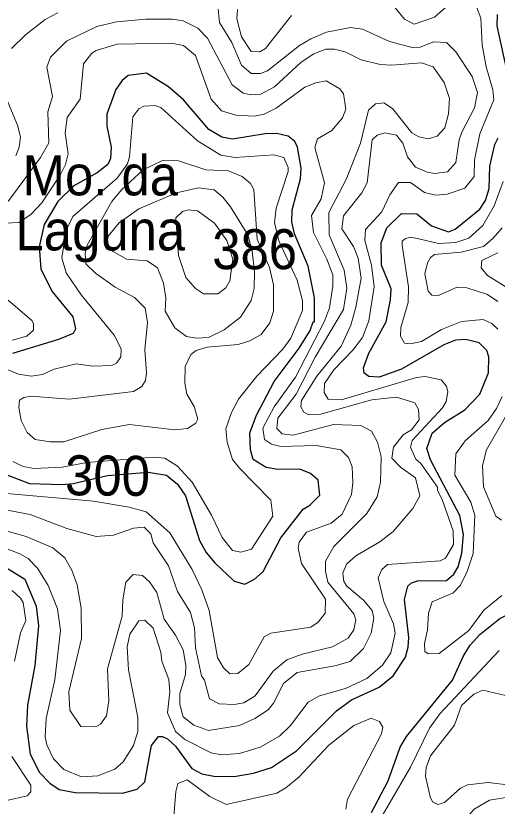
# Model space of a CAD drawing. Extents: x 673.6 to 698.9, y 7012 to 7040.1.
# Drawn here: x 693.485 to 694.448, y 7032.651 to 7034.23 of the extents above; entities that cross this region are included whole.
import ezdxf
from ezdxf.enums import TextEntityAlignment as Align

# ---------------------------------------------------------------- set-up
doc = ezdxf.new("R2010")
doc.units = 0
doc.header["$LTSCALE"] = 0.032
doc.layers.add('1', color=7, linetype='Continuous', lineweight=25)
doc.layers.add('2', color=7, linetype='Continuous', lineweight=13)
for name, color, linetype in [('21', 7, 'Continuous'), ('27', 7, 'Continuous'), ('61', 7, 'Continuous')]:
    doc.layers.add(name, color=color, linetype=linetype)

msp = doc.modelspace()

# ---------------------------------------------------------------- linework, layer by layer
at = {"layer": '1'}
for points in [[(694.471, 7034.1037), (694.4475, 7034.2099), (694.4481, 7034.2326)], [(693.467, 7033.3126), (693.5127, 7033.2957), (693.5773, 7033.2935), (693.5996, 7033.2956), (693.6683, 7033.3114), (693.7499, 7033.3184), (693.7863, 7033.3121), (693.8081, 7033.2941), (693.8243, 7033.2706), (693.8524, 7033.1819), (693.8655, 7033.1577), (693.8829, 7033.1371), (693.922, 7033.1003), (693.9433, 7033.0947), (693.9621, 7033.1045), (693.9799, 7033.1199), (694.0148, 7033.1873), (694.0598, 7033.2441), (694.073, 7033.2524), (694.0932, 7033.2721), (694.0898, 7033.3023), (694.074, 7033.3156), (694.053, 7033.3244), (694.009, 7033.3236), (693.9857, 7033.3278), (693.9599, 7033.3438), (693.9544, 7033.3627), (693.9529, 7033.3971), (693.9664, 7033.4322), (694.0015, 7033.4991), (694.0519, 7033.5657), (694.0739, 7033.6013), (694.0799, 7033.6184), (694.0825, 7033.6189), (694.0826, 7033.6663), (694.0695, 7033.7301), (694.0421, 7033.7946), (694.0367, 7033.8188), (694.0377, 7033.8422), (694.0543, 7033.9046), (694.0555, 7033.9259), (694.048, 7033.9676), (694.0427, 7033.9788), (694.0296, 7033.9894), (694.007, 7033.995), (693.984, 7033.9942), (693.9186, 7033.9836), (693.8972, 7033.9875), (693.8708, 7034.0031), (693.8203, 7034.0625), (693.7901, 7034.0882), (693.7465, 7034.1157), (693.7097, 7034.1112), (693.6979, 7034.1008), (693.685, 7034.0828), (693.6671, 7034.0337), (693.6669, 7034.0095), (693.6757, 7033.9675), (693.6743, 7033.9451), (693.669, 7033.9329), (693.6477, 7033.9167), (693.6012, 7033.8906), (693.5694, 7033.8591), (693.5421, 7033.813), (693.5321, 7033.7686), (693.5349, 7033.7246), (693.5573, 7033.6799), (693.5993, 7033.6285), (693.6047, 7033.6045), (693.5995, 7033.5954), (693.5702, 7033.5835), (693.4785, 7033.5551)], [(694.3164, 7033.8108), (694.3502, 7033.7987), (694.3639, 7033.8038), (694.4131, 7033.844), (694.4244, 7033.8612), (694.4318, 7033.885), (694.4327, 7033.9297), (694.4432, 7033.9733), (694.4494, 7033.9863)], [(694.2166, 7033.7322), (694.2158, 7033.7764), (694.2267, 7033.8063), (694.2566, 7033.8353), (694.2867, 7033.8346), (694.3164, 7033.8108)], [(693.4589, 7033.1316), (693.5032, 7033.1041), (693.5261, 7033.0504), (693.5304, 7033.011), (693.523, 7032.9321), (693.5082, 7032.8524), (693.5067, 7032.8106), (693.5139, 7032.7546), (693.5327, 7032.7177), (693.5533, 7032.6967), (693.572, 7032.6838), (693.6036, 7032.6777), (693.6986, 7032.6768), (693.7279, 7032.6846), (693.7433, 7032.6996), (693.7563, 7032.7719), (693.7703, 7032.7896), (693.7785, 7032.7902), (693.7884, 7032.7854), (693.8042, 7032.7703), (693.8372, 7032.726), (693.857, 7032.7155), (693.8808, 7032.7106), (693.9215, 7032.71), (693.9602, 7032.7166), (693.9962, 7032.7277), (694.0461, 7032.7614), (694.1264, 7032.8415), (694.1562, 7032.8633), (694.2114, 7032.8886), (694.2398, 7032.9114), (694.2642, 7032.9482), (694.2699, 7032.9682), (694.2708, 7032.988), (694.2626, 7033.0637), (694.2692, 7033.0903), (694.2766, 7033.0968), (694.2881, 7033.1009), (694.3463, 7033.1015), (694.3612, 7033.1142), (694.3697, 7033.1291), (694.3772, 7033.1562), (694.38, 7033.1934), (694.373, 7033.2316), (694.3145, 7033.3431), (694.3072, 7033.3658), (694.3175, 7033.3964), (694.3424, 7033.4173), (694.383, 7033.4426), (694.4129, 7033.4741), (694.4301, 7033.5165), (694.431, 7033.5485), (694.4266, 7033.5614), (694.4116, 7033.5769), (694.385, 7033.5833), (694.3645, 7033.5818), (694.3407, 7033.5727), (694.256, 7033.5242), (694.2115, 7033.5078), (694.1912, 7033.5096), (694.1816, 7033.5158), (694.1806, 7033.527), (694.1911, 7033.5562), (694.2256, 7033.6188), (694.2346, 7033.6626), (694.2353, 7033.6848), (694.2166, 7033.7322)], [(694.3938, 7032.9725), (694.4131, 7032.994), (694.4532, 7033.0258), (694.4903, 7033.0443), (694.5116, 7033.0467), (694.5349, 7033.0434)], [(694.1962, 7032.6379), (694.2298, 7032.7016), (694.2534, 7032.7686), (694.2665, 7032.79), (694.3585, 7032.9026), (694.3802, 7032.9514), (694.3938, 7032.9725)]]:
    msp.add_lwpolyline(points, dxfattribs=at)
at = {"layer": '2'}
for points in [[(694.3544, 7034.2553), (694.3225, 7034.2278), (694.2816, 7034.2138), (694.262, 7034.2233), (694.2412, 7034.2494)], [(694.4257, 7034.1284), (694.4177, 7034.1721), (694.4146, 7034.2255), (694.4063, 7034.2481), (694.3934, 7034.2602), (694.3719, 7034.2644)], [(693.4767, 7034.165), (693.5046, 7034.192), (693.5439, 7034.2228), (693.5691, 7034.2363)], [(693.8897, 7034.2436), (693.8923, 7034.2171), (693.9168, 7034.1772), (693.9364, 7034.1315), (693.9558, 7034.1152), (693.9741, 7034.1151), (693.9881, 7034.12), (694.0521, 7034.1706), (694.0748, 7034.1842), (694.1065, 7034.1978), (694.1541, 7034.2069), (694.1784, 7034.2037), (694.2326, 7034.179), (694.2779, 7034.1669), (694.2933, 7034.1678), (694.3209, 7034.1782), (694.3461, 7034.1766), (694.3649, 7034.158), (694.3977, 7034.1091), (694.408, 7034.0769), (694.4024, 7034.0464), (694.3767, 7033.998), (694.3717, 7033.9827), (694.3651, 7033.9373), (694.3484, 7033.9186), (694.3227, 7033.9154), (694.3078, 7033.9179), (694.2843, 7033.9276), (694.2684, 7033.9484), (694.2591, 7033.9756), (694.2465, 7033.9918), (694.2228, 7033.9966), (694.2079, 7033.9918), (694.1977, 7033.9826), (694.1875, 7033.8967), (694.1769, 7033.8764), (694.1403, 7033.8305), (694.1373, 7033.8044), (694.1603, 7033.769), (694.1697, 7033.7457)], [(694.0365, 7034.2311), (693.9846, 7034.1652), (693.9728, 7034.1585), (693.9555, 7034.1586), (693.9366, 7034.1883), (693.9273, 7034.2243), (693.9281, 7034.2429)], [(693.7452, 7034.2236), (693.6862, 7034.2185), (693.6468, 7034.2086), (693.5861, 7034.1797), (693.5545, 7034.1479), (693.5469, 7034.1278), (693.5582, 7034.0691), (693.5493, 7034.0382), (693.5508, 7033.9766), (693.5347, 7033.9468), (693.471, 7033.8609), (693.4484, 7033.8428), (693.4236, 7033.839), (693.4061, 7033.8502), (693.3781, 7033.8938), (693.3524, 7033.8928), (693.3276, 7033.8787), (693.298, 7033.8482), (693.2922, 7033.8372), (693.292, 7033.8171), (693.3071, 7033.7745), (693.3249, 7033.747), (693.3548, 7033.7187)], [(693.9177, 7034.0926), (693.8683, 7034.1854), (693.8492, 7034.2054), (693.8195, 7034.2202), (693.7987, 7034.2234), (693.7452, 7034.2236)], [(693.436, 7033.2785), (693.6402, 7033.2604), (693.7116, 7033.248), (693.7456, 7033.2389), (693.7931, 7033.1972), (693.8379, 7033.1237), (693.8573, 7033.0832), (693.8715, 7033.0415), (693.8883, 7032.9476), (693.9001, 7032.927), (693.9133, 7032.9154), (693.9287, 7032.9156), (693.9509, 7032.9339), (693.9815, 7032.9889), (693.995, 7032.9966), (694.075, 7033.0082), (694.0894, 7033.0181), (694.1039, 7033.0364), (694.1041, 7033.0645), (694.0562, 7033.1359), (694.0498, 7033.1664), (694.0517, 7033.178), (694.0663, 7033.1985), (694.1157, 7033.2166), (694.1375, 7033.2342), (694.1565, 7033.2736), (694.1591, 7033.2966), (694.1574, 7033.3286), (694.15, 7033.3475), (694.1347, 7033.3631), (694.0859, 7033.3713), (694.0149, 7033.3698), (693.9962, 7033.3744), (693.9823, 7033.3832), (693.979, 7033.4061), (694.0017, 7033.4488), (694.0446, 7033.508), (694.1022, 7033.6202), (694.1122, 7033.6467), (694.1188, 7033.6897), (694.1187, 7033.7123), (694.1071, 7033.744), (694.0803, 7033.7975), (694.0761, 7033.8313), (694.0958, 7033.8646), (694.1022, 7033.8964), (694.0828, 7033.9671), (694.0886, 7033.9845), (694.1169, 7034.0013), (694.1382, 7034.0266), (694.145, 7034.0439), (694.1402, 7034.0744), (694.1327, 7034.0846), (694.1054, 7034.1001), (694.0847, 7034.0966), (694.0629, 7034.0879), (694.006, 7034.0456), (693.9819, 7034.0336), (693.9626, 7034.0296), (693.9247, 7034.0317), (693.8966, 7034.0406), (693.8758, 7034.0638), (693.8445, 7034.1509), (693.8204, 7034.1708), (693.7958, 7034.1759), (693.6879, 7034.1733), (693.6455, 7034.161), (693.6373, 7034.1553), (693.6202, 7034.1342), (693.6138, 7034.0636), (693.588, 7034.0267), (693.5839, 7033.9964), (693.5895, 7033.9543), (693.5841, 7033.9333), (693.5735, 7033.9119), (693.5369, 7033.8565), (693.5161, 7033.8338), (693.4915, 7033.8173), (693.4058, 7033.8134)], [(693.3937, 7033.2564), (693.5139, 7033.2337), (693.5874, 7033.2057), (693.6455, 7033.1898), (693.6805, 7033.192), (693.7202, 7033.206), (693.7416, 7033.2084), (693.7548, 7033.1951), (693.7599, 7033.1768), (693.7905, 7033.1312), (693.8082, 7033.0797), (693.8347, 7033.0378), (693.8426, 7033.0073), (693.8445, 7032.9671), (693.8566, 7032.9115), (693.8623, 7032.9028), (693.8721, 7032.8655), (693.8917, 7032.8554), (693.9219, 7032.8537), (693.9409, 7032.8572), (693.9637, 7032.8713), (693.9995, 7032.9208), (694.0268, 7032.9432), (694.0575, 7032.9543), (694.1181, 7032.9693), (694.1495, 7032.9864), (694.1613, 7033.0029), (694.1648, 7033.0234), (694.1611, 7033.0348), (694.1092, 7033.0983), (694.1041, 7033.1204), (694.1041, 7033.1404), (694.121, 7033.1698), (694.1867, 7033.2355), (694.2076, 7033.269), (694.2141, 7033.2979), (694.2157, 7033.3488), (694.2084, 7033.3784), (694.196, 7033.4001), (694.1751, 7033.4116), (694.1204, 7033.4132), (694.0394, 7033.392), (694.0179, 7033.3951), (694.0071, 7033.4058), (694.0087, 7033.4261), (694.0458, 7033.4744), (694.0836, 7033.5483), (694.1401, 7033.6433), (694.1468, 7033.6862), (694.1419, 7033.7219), (694.1115, 7033.7926), (694.1107, 7033.8373), (694.1459, 7033.9031), (694.174, 7033.976), (694.1902, 7034.0416), (694.2042, 7034.0544), (694.2212, 7034.0564), (694.2382, 7034.0448), (694.2769, 7033.9966), (694.291, 7033.9886), (694.3099, 7033.9845), (694.3277, 7033.9896), (694.3431, 7034.0066), (694.3505, 7034.0345), (694.352, 7034.0653), (694.3415, 7034.097), (694.3198, 7034.1282), (694.2963, 7034.1364), (694.2366, 7034.1315), (694.2138, 7034.1332), (694.1757, 7034.1425), (694.1437, 7034.1581), (694.122, 7034.1635), (694.1051, 7034.1635), (694.0811, 7034.1544), (694.0557, 7034.1376), (694.0026, 7034.0886), (693.9751, 7034.0734), (693.9553, 7034.0723), (693.9399, 7034.0758), (693.9177, 7034.0926)], [(693.3959, 7033.1929), (693.4932, 7033.1549), (693.5096, 7033.1457), (693.5287, 7033.1264), (693.55, 7033.0914), (693.5683, 7033.0448), (693.5747, 7033.002), (693.5631, 7032.9034), (693.546, 7032.8262), (693.5437, 7032.7892), (693.547, 7032.7736), (693.5606, 7032.7453), (693.5812, 7032.7243), (693.6165, 7032.7094), (693.6494, 7032.7112), (693.6829, 7032.7245), (693.6996, 7032.7393), (693.7203, 7032.7719), (693.7291, 7032.7996), (693.7292, 7032.8281), (693.7105, 7032.9229), (693.708, 7032.9689), (693.713, 7032.9944), (693.7312, 7033.0212), (693.7432, 7033.0225), (693.7599, 7033.0063), (693.775, 7032.9587), (693.7773, 7032.9404), (693.7909, 7032.9037), (693.7933, 7032.8789), (693.7885, 7032.8373), (693.8043, 7032.8001), (693.8228, 7032.7841), (693.8758, 7032.7575), (693.8964, 7032.7534), (693.9325, 7032.7561), (693.9734, 7032.7688), (694.0122, 7032.7907), (694.0345, 7032.8122), (694.0698, 7032.8585), (694.0923, 7032.8712), (694.1441, 7032.8859), (694.1867, 7032.9058), (694.2182, 7032.9325), (694.2351, 7032.9574), (694.2437, 7032.9963), (694.2403, 7033.0149), (694.2208, 7033.0597), (694.2096, 7033.1072), (694.2172, 7033.1237), (694.2284, 7033.1338), (694.3333, 7033.141), (694.3446, 7033.1463), (694.3603, 7033.1734), (694.3595, 7033.2012), (694.3385, 7033.2613), (694.328, 7033.2823), (694.3281, 7033.2883), (694.2952, 7033.3355), (694.2851, 7033.344), (694.2741, 7033.3681), (694.2773, 7033.3817), (694.3386, 7033.4471), (694.3455, 7033.4595), (694.3487, 7033.4789), (694.346, 7033.4904), (694.3357, 7033.5028), (694.3036, 7033.5093), (694.2864, 7033.5077), (694.1382, 7033.4633), (694.1098, 7033.4643), (694.1014, 7033.4773), (694.1026, 7033.4954), (694.121, 7033.523), (694.1593, 7033.5622), (694.1785, 7033.5871), (694.1912, 7033.6207), (694.2017, 7033.6885), (694.1961, 7033.7318), (694.1829, 7033.7815), (694.1846, 7033.8032), (694.2171, 7033.8386), (694.2328, 7033.8728), (694.2503, 7033.8971), (694.2745, 7033.8971), (694.3021, 7033.8772), (694.3251, 7033.8718), (694.3476, 7033.8735), (694.3831, 7033.8858), (694.4013, 7033.9091), (694.4024, 7033.9415), (694.4129, 7033.9947), (694.4409, 7034.0624), (694.4392, 7034.0824), (694.4257, 7034.1284)], [(693.4849, 7033.9503), (693.4918, 7033.9675), (693.4942, 7033.9884), (693.4883, 7034.0119), (693.4632, 7034.072)], [(693.4675, 7033.5233), (693.4907, 7033.514), (693.516, 7033.5103), (693.5383, 7033.5135), (693.5616, 7033.5241), (693.606, 7033.5348), (693.6392, 7033.53), (693.6768, 7033.5316), (693.6864, 7033.5359), (693.6954, 7033.549), (693.6956, 7033.5646), (693.6818, 7033.5921), (693.6159, 7033.6723), (693.5859, 7033.7163), (693.5768, 7033.7466), (693.586, 7033.802), (693.5994, 7033.8295), (693.6876, 7033.9057), (693.7081, 7033.9347), (693.7121, 7033.9481), (693.7192, 7034.0281), (693.7308, 7034.0441), (693.741, 7034.05), (693.7638, 7034.0509), (693.7751, 7034.047), (693.8482, 7033.9802), (693.8947, 7033.9519), (693.9237, 7033.9474), (694.0012, 7033.9524), (694.0208, 7033.9474), (694.0299, 7033.9272), (694.03, 7033.919), (694.0058, 7033.8457), (694.0022, 7033.8171), (694.0107, 7033.7808), (694.0476, 7033.7018), (694.0581, 7033.6607), (694.0584, 7033.6416), (694.0349, 7033.5859), (694.0191, 7033.5642), (693.9673, 7033.5099), (693.9305, 7033.4644), (693.9166, 7033.4377), (693.9052, 7033.4051), (693.9075, 7033.3782), (693.9183, 7033.3434), (693.9325, 7033.3259), (693.9947, 7033.2624), (693.9988, 7033.2304), (693.9565, 7033.1642), (693.9351, 7033.1586), (693.9184, 7033.1618), (693.8979, 7033.1878), (693.8763, 7033.2324), (693.8375, 7033.2985), (693.8087, 7033.3304), (693.7828, 7033.3464), (693.7601, 7033.3483), (693.6273, 7033.3378), (693.5778, 7033.3283), (693.5219, 7033.3254), (693.5, 7033.3293), (693.4791, 7033.3395)], [(694.4596, 7033.8994), (694.4417, 7033.8505), (694.4186, 7033.8115), (694.3909, 7033.7862), (694.365, 7033.7774), (694.3304, 7033.7755), (694.291, 7033.7847), (694.2751, 7033.788), (694.264, 7033.7855), (694.2573, 7033.7796), (694.2573, 7033.7714), (694.27, 7033.6887), (694.2699, 7033.657), (694.2551, 7033.6075), (694.2544, 7033.5899), (694.2621, 7033.5757), (694.2743, 7033.5748), (694.2963, 7033.5793), (694.3365, 7033.6034), (694.3763, 7033.619), (694.4195, 7033.6236), (694.4366, 7033.615), (694.4488, 7033.604)], [(694.449, 7033.6592), (694.4284, 7033.6733), (694.3868, 7033.6865), (694.3675, 7033.6878), (694.3282, 7033.6706), (694.3171, 7033.6717), (694.3095, 7033.6798), (694.3029, 7033.7147), (694.3082, 7033.7364), (694.3141, 7033.7473), (694.3226, 7033.7534), (694.3756, 7033.7581), (694.4201, 7033.7695), (694.4395, 7033.7858), (694.4578, 7033.8067)], [(694.1697, 7033.7457), (694.1754, 7033.706), (694.1652, 7033.6481), (694.1547, 7033.6122), (694.1356, 7033.5703), (694.0873, 7033.5099)], [(694.4486, 7033.7564), (694.4168, 7033.7413), (694.4154, 7033.7266), (694.4281, 7033.7111)], [(694.4281, 7033.7111), (694.4779, 7033.6805), (694.5094, 7033.6563), (694.5234, 7033.639), (694.5317, 7033.6219), (694.5371, 7033.5917)], [(693.4696, 7033.6621), (693.5172, 7033.6216), (693.5205, 7033.615), (693.5205, 7033.6017), (693.5069, 7033.59), (693.4783, 7033.5823)], [(694.0873, 7033.5099), (694.056, 7033.4612), (694.055, 7033.4487), (694.0613, 7033.4381), (694.0708, 7033.433), (694.0926, 7033.4336), (694.1968, 7033.4631), (694.246, 7033.4682), (694.2831, 7033.4565), (694.2901, 7033.4437), (694.2919, 7033.4227), (694.2765, 7033.4026), (694.2596, 7033.393), (694.24, 7033.3683), (694.2372, 7033.3465), (694.2543, 7033.3285), (694.2846, 7033.3071), (694.2928, 7033.2707), (694.2789, 7033.2459), (694.2398, 7033.1999), (694.2131, 7033.1787), (694.1649, 7033.1511), (694.1466, 7033.1343), (694.1387, 7033.1163), (694.1413, 7033.0995), (694.1471, 7033.0901), (694.1802, 7033.0625), (694.1975, 7033.0418), (694.2009, 7033.0267), (694.1957, 7032.9966), (694.1802, 7032.966), (694.1537, 7032.94), (694.123, 7032.9312), (694.0474, 7032.9181), (694.0204, 7032.8958), (694.0003, 7032.8564), (693.9898, 7032.8432), (693.9629, 7032.8259), (693.9322, 7032.812), (693.8703, 7032.8019), (693.8408, 7032.8127), (693.8194, 7032.8292), (693.8132, 7032.8541), (693.8131, 7032.8759), (693.8246, 7032.9136), (693.8253, 7032.9315), (693.8196, 7032.9629), (693.8042, 7032.9922), (693.7815, 7033.0245), (693.7668, 7033.0774), (693.7522, 7033.0993), (693.7381, 7033.1118), (693.7197, 7033.114), (693.7053, 7033.0983), (693.6988, 7033.0629), (693.698, 7033.0303), (693.6687, 7032.925), (693.6709, 7032.8612), (693.6662, 7032.8312), (693.6542, 7032.8148), (693.6451, 7032.8093), (693.6154, 7032.8097), (693.5929, 7032.8425), (693.5913, 7032.8795), (693.6166, 7032.9859), (693.6158, 7033.0467), (693.6075, 7033.0931), (693.5969, 7033.1223), (693.5829, 7033.147), (693.5588, 7033.1669), (693.5061, 7033.1896), (693.3697, 7033.2274)], [(694.4573, 7033.4691), (694.4462, 7033.4452), (694.4296, 7033.4217), (694.3835, 7033.3811), (694.3652, 7033.3549), (694.3629, 7033.3122), (694.3951, 7033.2583), (694.4031, 7033.2324), (694.3999, 7033.1556), (694.3877, 7033.1194), (694.3741, 7033.0925), (694.3594, 7033.0772), (694.3177, 7033.0589), (694.3102, 7033.0366), (694.3086, 7033.0031), (694.302, 7032.9758), (694.3029, 7032.96), (694.3097, 7032.955), (694.3315, 7032.9557), (694.3911, 7033.0018), (694.421, 7033.0422), (694.4572, 7033.0718)], [(694.456, 7033.2226), (694.4448, 7033.2303), (694.4205, 7033.289), (694.418, 7033.3314), (694.4263, 7033.3627), (694.4641, 7033.4285)], [(693.4825, 7032.9403), (693.4946, 7032.997), (693.5049, 7033.0216), (693.4999, 7033.0577), (693.4947, 7033.0667), (693.478, 7033.0817)], [(694.4514, 7032.9617), (694.3332, 7032.8355), (694.3121, 7032.8063), (694.2745, 7032.7286), (694.2194, 7032.6349), (694.2112, 7032.6108), (694.2108, 7032.5754), (694.2293, 7032.5262), (694.2355, 7032.4913), (694.2447, 7032.4763), (694.2595, 7032.4689), (694.2894, 7032.469), (694.3291, 7032.5233), (694.374, 7032.6135), (694.4013, 7032.6448), (694.432, 7032.6626), (694.4815, 7032.6707)], [(694.4754, 7032.8693), (694.4191, 7032.8824), (694.4008, 7032.8746), (694.3764, 7032.8518), (694.3621, 7032.8129), (694.3142, 7032.7514), (694.3054, 7032.7283), (694.3046, 7032.7107), (694.3133, 7032.6692), (694.318, 7032.6596), (694.3288, 7032.6541), (694.3423, 7032.6581), (694.3745, 7032.6864), (694.3883, 7032.6934), (694.4294, 7032.6983), (694.4632, 7032.6943)], [(694.1956, 7032.8265), (694.1609, 7032.8118), (694.1111, 7032.7727), (694.0512, 7032.7089), (694.0248, 7032.6874), (694.0069, 7032.677)], [(694.1451, 7032.6448), (694.1486, 7032.6645), (694.2165, 7032.7954), (694.219, 7032.8089), (694.2124, 7032.8198), (694.1956, 7032.8265)], [(693.4671, 7032.6623), (693.508, 7032.6713), (693.5153, 7032.6793), (693.5148, 7032.693), (693.4771, 7032.7502)], [(694.0069, 7032.677), (693.9055, 7032.6541), (693.873, 7032.6699), (693.828, 7032.7033), (693.809, 7032.6962), (693.8049, 7032.6802), (693.7991, 7032.6064)]]:
    msp.add_lwpolyline(points, dxfattribs=at)
for points in [[(693.5538, 7033.3785), (693.581, 7033.3787), (693.6574, 7033.4038), (693.7125, 7033.4132), (693.8029, 7033.4026), (693.8284, 7033.4058), (693.8452, 7033.4159), (693.8493, 7033.4242), (693.8418, 7033.4492), (693.8271, 7033.4743), (693.8228, 7033.4967), (693.8237, 7033.5296), (693.835, 7033.5537), (693.8456, 7033.5612), (693.8677, 7033.5678), (693.9296, 7033.5735), (693.9533, 7033.5804), (693.976, 7033.5936), (693.9931, 7033.6166), (694.0004, 7033.6397), (694.0005, 7033.6923), (693.9922, 7033.7271), (693.9676, 7033.7842), (693.961, 7033.8829), (693.9543, 7033.8949), (693.938, 7033.9094), (693.9104, 7033.9202), (693.8652, 7033.9225), (693.8106, 7033.9407), (693.7783, 7033.9408), (693.7397, 7033.9225), (693.6967, 7033.8827), (693.6772, 7033.8593), (693.6275, 7033.7718), (693.6236, 7033.7556), (693.6249, 7033.7348), (693.6442, 7033.7162), (693.6839, 7033.6879), (693.7223, 7033.6676), (693.7435, 7033.6463), (693.7481, 7033.617), (693.7433, 7033.5635), (693.7466, 7033.5163), (693.7441, 7033.5013), (693.7369, 7033.4894), (693.7207, 7033.4797), (693.5925, 7033.4643), (693.5153, 7033.4699), (693.5013, 7033.4675), (693.4926, 7033.462), (693.4913, 7033.4472), (693.4955, 7033.4217), (693.5079, 7033.3978), (693.5241, 7033.3833)], [(693.7474, 7033.7409), (693.7685, 7033.7266), (693.7802, 7033.6961), (693.785, 7033.6663), (693.7838, 7033.6398), (693.8032, 7033.6064), (693.8265, 7033.5891), (693.8465, 7033.5859), (693.8702, 7033.5875), (693.9015, 7033.6029), (693.9345, 7033.6283), (693.9559, 7033.6611), (693.9619, 7033.6852), (693.9626, 7033.7189), (693.9577, 7033.76), (693.9489, 7033.7922), (693.9146, 7033.8482), (693.8993, 7033.8676), (693.882, 7033.8824), (693.8506, 7033.8865), (693.8062, 7033.8766), (693.7309, 7033.8446), (693.692, 7033.8165), (693.6695, 7033.7899), (693.6674, 7033.7731), (693.6797, 7033.7594), (693.7067, 7033.7442)], [(693.8106, 7033.7511), (693.8253, 7033.7071), (693.8445, 7033.6852), (693.8603, 7033.6745), (693.8888, 7033.6746), (693.9049, 7033.6868), (693.9133, 7033.7004), (693.919, 7033.7436), (693.9067, 7033.7814), (693.8821, 7033.8159), (693.8481, 7033.8405), (693.8296, 7033.8422), (693.8187, 7033.8391), (693.805, 7033.8264)]]:
    msp.add_lwpolyline(points, close=True, dxfattribs=at)

# ---------------------------------------------------------------- texts
at = {"layer": '21', "width": 0.95}
msp.add_text('386', height=0.08, dxfattribs=at).set_placement((693.8779, 7033.7239))
at = {"layer": '27', "width": 0.95}
for s, p in [('Mo. da', (693.6541, 7033.8714)), ('Laguna', (693.6541, 7033.7614))]:
    msp.add_text(s, height=0.08, dxfattribs=at).set_placement(p, align=Align.CENTER)
at = {"layer": '61', "width": 0.95}
msp.add_text('300', height=0.08, rotation=359.478, dxfattribs=at).set_placement((693.6682, 7033.2714), align=Align.CENTER)

doc.saveas('drawing.dxf')
